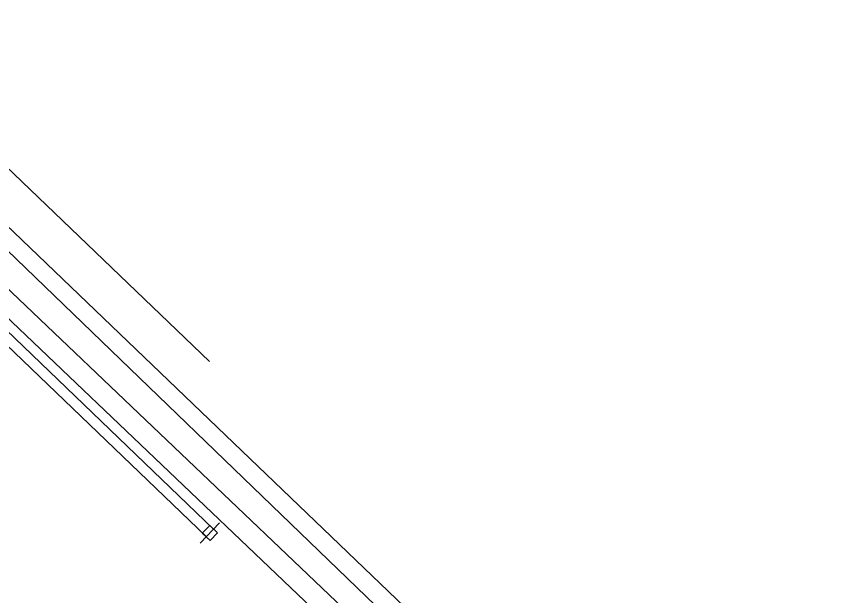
# Model space of a CAD drawing. Extents: x 2377639 to 2379738, y 729875 to 732734.
# Drawn here: x 2378348.5 to 2378522.8, y 730309.5 to 730433.1 of the extents above; entities that cross this region are included whole.
import ezdxf

# ---------------------------------------------------------------- set-up
doc = ezdxf.new("R2010")
doc.units = 0
for name, color, linetype in [('Default', 7, 'Continuous'), ('TOPO_ELEC_Cable_Overhead-Exist', 7, 'Continuous'), ('TOPO_ELEC_Power-Pole', 7, 'Continuous'), ('TOPO_GAS_Line', 7, 'Continuous'), ('TOPO_SAN_Plastic-Pipe', 7, 'Continuous'), ('TOPO_TELE_Overhead-Line', 7, 'Continuous'), ('TOPO_TV_Cable-Overhead', 7, 'Continuous'), ('TOPO_WTRUTIL_Irrig-Sprinkler', 7, 'Continuous'), ('TOPO_WTRUTIL_Line', 7, 'Continuous')]:
    doc.layers.add(name, color=color, linetype=linetype)

# ---------------------------------------------------------------- blocks, each defined once
blk = doc.blocks.new('UP_1')
at = {"layer": 'Default'}
for p, q in [((0, 0.0381), (0, -0.0381)), ((-0.0145, 0.0145), (0.0145, 0.0145)), ((-0.0145, -0.0145), (-0.0145, 0.0145)), ((0.0145, 0.0145), (0.0145, -0.0145)), ((0.0145, -0.0145), (-0.0145, -0.0145))]:
    blk.add_line(p, q, dxfattribs=at)

msp = doc.modelspace()

# ---------------------------------------------------------------- linework, layer by layer
at = {"layer": 'TOPO_ELEC_Cable_Overhead-Exist'}
msp.add_line((2378388.98, 730322.09), (2378222.92, 730481.5), dxfattribs=at)
at = {"layer": 'TOPO_GAS_Line'}
msp.add_line((2378589.02, 730155.86), (2378200.77, 730528.13), dxfattribs=at)
at = {"layer": 'TOPO_SAN_Plastic-Pipe'}
msp.add_line((2378505.67, 730223.51), (2378230.32, 730485.7), dxfattribs=at)
at = {"layer": 'TOPO_TELE_Overhead-Line'}
msp.add_line((2378390.57, 730323.64), (2378224.56, 730483.12), dxfattribs=at)
at = {"layer": 'TOPO_TV_Cable-Overhead'}
msp.add_line((2378432.32, 730287.11), (2378021.81, 730677.94), dxfattribs=at)
at = {"layer": 'TOPO_WTRUTIL_Irrig-Sprinkler'}
msp.add_line((2378389.7, 730359.39), (2378171.36, 730568.74), dxfattribs=at)
at = {"layer": 'TOPO_WTRUTIL_Line'}
msp.add_line((2378518.53, 730217.39), (2378297.16, 730430.69), dxfattribs=at)

# ---------------------------------------------------------------- block references
at = {"layer": 'TOPO_ELEC_Power-Pole', "xscale": 78.74000000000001, "yscale": 78.74, "rotation": -43.76602493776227}
msp.add_blockref('UP_1', (2378389.78, 730322.82), dxfattribs=at)

doc.saveas('drawing.dxf')
